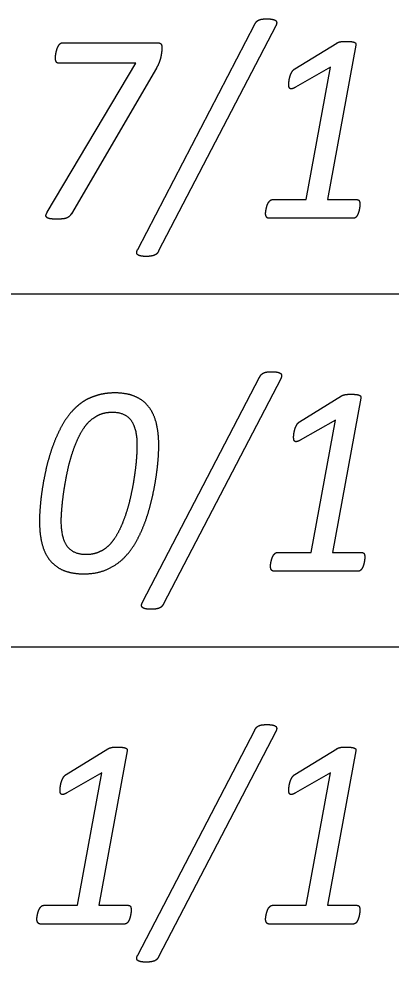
# Model space of a CAD drawing. Extents: x -14196 to 143, y -6096 to 28.
# Drawn here: x 82.417 to 82.681, y -8.302 to -7.634 of the extents above; entities that cross this region are included whole.
import ezdxf

# ---------------------------------------------------------------- set-up
doc = ezdxf.new("R2010")
doc.units = 0
doc.layers.add('RS_Raster1', color=7, linetype='Continuous')
doc.layers.add('SH_Text', color=7, linetype='Continuous')

msp = doc.modelspace()

# ---------------------------------------------------------------- linework, layer by layer
at = {"layer": 'RS_Raster1'}
for p, q in [((81.09453, -7.82886), (94.54453, -7.82886)), ((81.09453, -8.07886), (94.54453, -8.07886))]:
    msp.add_line(p, q, dxfattribs=at)
at = {"layer": 'SH_Text'}
for p, q in [((82.50135, -7.7973), (82.58428, -7.63783)), ((82.59918, -7.63898), (82.51614, -7.79845)), ((82.44816, -7.65089), (82.51489, -7.65089)), ((82.6126, -7.66942), (82.64234, -7.6511)), ((82.51852, -7.65445), (82.51852, -7.65445)), ((82.51453, -7.6689), (82.45428, -7.77204)), ((82.65879, -7.7655), (82.65879, -7.7655)), ((82.65419, -7.7753), (82.59432, -7.7753)), ((82.50481, -8.0473), (82.58773, -7.88783)), ((82.60264, -7.88898), (82.5196, -8.04845)), ((82.61605, -7.91942), (82.6458, -7.9011)), ((82.50081, -7.93654), (82.50081, -7.93654)), ((82.51625, -7.93635), (82.51625, -7.93635)), ((82.66224, -8.0155), (82.66224, -8.0155)), ((82.65764, -8.0253), (82.59777, -8.0253)), ((82.50135, -8.2973), (82.58428, -8.13783)), ((82.59918, -8.13898), (82.51614, -8.29845)), ((82.45052, -8.16942), (82.48026, -8.1511)), ((82.6126, -8.16942), (82.64234, -8.1511)), ((82.49671, -8.2655), (82.49671, -8.2655)), ((82.65879, -8.2655), (82.65879, -8.2655)), ((82.49211, -8.2753), (82.43224, -8.2753)), ((82.65419, -8.2753), (82.59432, -8.2753))]:
    msp.add_line(p, q, dxfattribs=at)
for points in [[(82.65589, -7.65264), (82.6359, -7.76204), (82.65658, -7.76204)], [(82.43721, -7.77099), (82.49995, -7.66544), (82.44543, -7.66544)], [(82.59681, -7.76204), (82.62068, -7.76204), (82.63792, -7.66826), (82.6131, -7.68246)], [(82.65935, -7.90264), (82.63935, -8.01204), (82.66003, -8.01204)], [(82.60026, -8.01204), (82.62414, -8.01204), (82.64138, -7.91826), (82.61655, -7.93246)], [(82.49381, -8.15264), (82.47382, -8.26204), (82.4945, -8.26204)], [(82.65589, -8.15264), (82.6359, -8.26204), (82.65658, -8.26204)], [(82.43473, -8.26204), (82.4586, -8.26204), (82.47584, -8.16826), (82.45102, -8.18246)], [(82.59681, -8.26204), (82.62068, -8.26204), (82.63792, -8.16826), (82.6131, -8.18246)]]:
    msp.add_lwpolyline(points, dxfattribs=at)
for points in [[(82.58428, -7.63783), (82.5849, -7.63658), (82.58565, -7.63586)], [(82.58565, -7.63586), (82.5864, -7.63514), (82.58741, -7.63471)], [(82.58741, -7.63471), (82.58843, -7.63427), (82.58984, -7.63413)], [(82.58984, -7.63413), (82.59126, -7.63399), (82.59311, -7.63399)], [(82.59311, -7.63399), (82.59543, -7.63399), (82.59695, -7.63432)], [(82.59695, -7.63432), (82.59847, -7.63466), (82.59913, -7.63524)], [(82.59913, -7.63524), (82.5998, -7.63581), (82.5998, -7.63677)], [(82.5998, -7.63677), (82.5998, -7.63774), (82.59918, -7.63898)], [(82.44511, -7.65315), (82.44569, -7.65214), (82.44644, -7.65151)], [(82.44644, -7.65151), (82.44719, -7.65089), (82.44816, -7.65089)], [(82.51489, -7.65089), (82.51728, -7.65089), (82.5179, -7.6519)], [(82.5179, -7.6519), (82.51852, -7.65291), (82.51852, -7.65445)], [(82.64234, -7.6511), (82.64279, -7.65081), (82.64337, -7.65062)], [(82.64337, -7.65062), (82.64394, -7.65043), (82.64474, -7.65024)], [(82.64474, -7.65024), (82.64554, -7.65004), (82.64665, -7.65)], [(82.64665, -7.65), (82.64776, -7.64995), (82.64927, -7.64995)], [(82.64927, -7.64995), (82.65147, -7.64995), (82.65284, -7.65014)], [(82.65284, -7.65014), (82.65421, -7.65033), (82.65496, -7.65067)], [(82.65496, -7.65067), (82.65571, -7.65101), (82.65584, -7.65154)], [(82.65584, -7.65154), (82.65598, -7.65207), (82.65589, -7.65264)], [(82.44313, -7.66019), (82.44322, -7.65908), (82.44348, -7.65788)], [(82.44348, -7.65788), (82.44375, -7.65667), (82.44414, -7.65542)], [(82.44414, -7.65542), (82.44454, -7.65417), (82.44511, -7.65315)], [(82.51829, -7.65729), (82.51807, -7.65898), (82.51768, -7.66091)], [(82.51852, -7.65445), (82.51852, -7.65561), (82.51829, -7.65729)], [(82.44304, -7.66188), (82.44304, -7.6613), (82.44313, -7.66019)], [(82.44362, -7.66448), (82.44304, -7.66351), (82.44304, -7.66188)], [(82.44543, -7.66544), (82.44419, -7.66544), (82.44362, -7.66448)], [(82.51648, -7.66491), (82.51568, -7.66698), (82.51453, -7.6689)], [(82.51768, -7.66091), (82.51728, -7.66283), (82.51648, -7.66491)], [(82.60929, -7.67465), (82.60977, -7.67306), (82.61057, -7.67162)], [(82.61057, -7.67162), (82.61136, -7.67018), (82.6126, -7.66942)], [(82.60836, -7.68045), (82.60836, -7.67939), (82.60858, -7.67781)], [(82.60858, -7.67781), (82.6088, -7.67623), (82.60929, -7.67465)], [(82.60858, -7.68237), (82.60836, -7.6816), (82.60836, -7.68045)], [(82.60937, -7.68342), (82.6088, -7.68313), (82.60858, -7.68237)], [(82.61082, -7.68347), (82.60994, -7.68371), (82.60937, -7.68342)], [(82.6131, -7.68246), (82.6117, -7.68323), (82.61082, -7.68347)], [(82.59305, -7.76617), (82.59345, -7.76502), (82.59398, -7.76415)], [(82.59398, -7.76415), (82.59451, -7.76329), (82.59522, -7.76266)], [(82.59522, -7.76266), (82.59592, -7.76204), (82.59681, -7.76204)], [(82.65658, -7.76204), (82.65781, -7.76204), (82.6583, -7.76295)], [(82.6583, -7.76295), (82.65879, -7.76387), (82.65879, -7.7655)], [(82.65879, -7.7655), (82.65879, -7.76608), (82.65865, -7.76708)], [(82.43632, -7.7731), (82.4365, -7.77224), (82.43721, -7.77099)], [(82.45428, -7.77204), (82.45357, -7.77329), (82.45273, -7.77401)], [(82.59195, -7.77175), (82.59195, -7.77127), (82.59208, -7.77035)], [(82.59261, -7.77434), (82.59195, -7.77338), (82.59195, -7.77175)], [(82.59208, -7.77035), (82.59221, -7.76944), (82.59243, -7.76838)], [(82.59243, -7.76838), (82.59265, -7.76732), (82.59305, -7.76617)], [(82.65773, -7.77136), (82.65737, -7.77242), (82.65684, -7.77333)], [(82.6583, -7.7692), (82.65808, -7.7703), (82.65773, -7.77136)], [(82.65865, -7.76708), (82.65852, -7.76809), (82.6583, -7.7692)], [(82.43685, -7.77464), (82.43615, -7.77397), (82.43632, -7.7731)], [(82.43924, -7.7756), (82.43756, -7.77531), (82.43685, -7.77464)], [(82.44391, -7.77589), (82.44091, -7.77589), (82.43924, -7.7756)], [(82.44786, -7.77574), (82.44622, -7.77589), (82.44391, -7.77589)], [(82.45069, -7.77517), (82.4495, -7.7756), (82.44786, -7.77574)], [(82.45273, -7.77401), (82.45189, -7.77473), (82.45069, -7.77517)], [(82.59432, -7.7753), (82.59326, -7.7753), (82.59261, -7.77434)], [(82.65565, -7.77477), (82.65498, -7.7753), (82.65419, -7.7753)], [(82.65684, -7.77333), (82.65631, -7.77425), (82.65565, -7.77477)], [(82.5006, -7.79946), (82.50064, -7.79855), (82.50135, -7.7973)], [(82.51614, -7.79845), (82.51552, -7.7997), (82.51477, -7.80042)], [(82.50122, -7.801), (82.50055, -7.80037), (82.5006, -7.79946)], [(82.50339, -7.80196), (82.50188, -7.80162), (82.50122, -7.801)], [(82.50731, -7.8023), (82.5049, -7.8023), (82.50339, -7.80196)], [(82.51053, -7.8021), (82.50916, -7.8023), (82.50731, -7.8023)], [(82.51296, -7.80153), (82.5119, -7.80191), (82.51053, -7.8021)], [(82.51477, -7.80042), (82.51402, -7.80114), (82.51296, -7.80153)], [(82.58773, -7.88783), (82.58835, -7.88658), (82.5891, -7.88586)], [(82.5891, -7.88586), (82.58985, -7.88514), (82.59087, -7.88471)], [(82.59087, -7.88471), (82.59189, -7.88427), (82.5933, -7.88413)], [(82.5933, -7.88413), (82.59471, -7.88399), (82.59657, -7.88399)], [(82.59657, -7.88399), (82.59889, -7.88399), (82.60041, -7.88432)], [(82.60041, -7.88432), (82.60192, -7.88466), (82.60259, -7.88524)], [(82.60259, -7.88524), (82.60326, -7.88581), (82.60326, -7.88677)], [(82.60326, -7.88677), (82.60326, -7.88774), (82.60264, -7.88898)], [(82.48507, -7.89901), (82.48029, -7.89901), (82.47604, -7.89988)], [(82.49938, -7.90151), (82.49346, -7.89901), (82.48507, -7.89901)], [(82.46803, -7.90233), (82.46427, -7.90392), (82.46104, -7.90632)], [(82.47604, -7.89988), (82.47179, -7.90074), (82.46803, -7.90233)], [(82.50905, -7.90878), (82.5053, -7.90401), (82.49938, -7.90151)], [(82.6458, -7.9011), (82.64624, -7.90081), (82.64682, -7.90062)], [(82.64682, -7.90062), (82.6474, -7.90043), (82.6482, -7.90024)], [(82.6482, -7.90024), (82.649, -7.90004), (82.65011, -7.9)], [(82.65011, -7.9), (82.65121, -7.89995), (82.65272, -7.89995)], [(82.65272, -7.89995), (82.65493, -7.89995), (82.6563, -7.90014)], [(82.6563, -7.90014), (82.65767, -7.90033), (82.65842, -7.90067)], [(82.65842, -7.90067), (82.65917, -7.90101), (82.6593, -7.90154)], [(82.6593, -7.90154), (82.65943, -7.90207), (82.65935, -7.90264)], [(82.45507, -7.91171), (82.45055, -7.91662), (82.4471, -7.92311)], [(82.46104, -7.90632), (82.45781, -7.90873), (82.45507, -7.91171)], [(82.47376, -7.9146), (82.47797, -7.91263), (82.4832, -7.91263)], [(82.4832, -7.91263), (82.4924, -7.91263), (82.49661, -7.91848)], [(82.51453, -7.92052), (82.51281, -7.91354), (82.50905, -7.90878)], [(82.46601, -7.92032), (82.46955, -7.91657), (82.47376, -7.9146)], [(82.49661, -7.91848), (82.50081, -7.92434), (82.50081, -7.93654)], [(82.61402, -7.92162), (82.61482, -7.92018), (82.61605, -7.91942)], [(82.4471, -7.92311), (82.44365, -7.92961), (82.44104, -7.93687)], [(82.45972, -7.92984), (82.46247, -7.92416), (82.46601, -7.92032)], [(82.51625, -7.93635), (82.51625, -7.92749), (82.51453, -7.92052)], [(82.61204, -7.92781), (82.61226, -7.92623), (82.61274, -7.92465)], [(82.61274, -7.92465), (82.61323, -7.92306), (82.61402, -7.92162)], [(82.45485, -7.9421), (82.45698, -7.93551), (82.45972, -7.92984)], [(82.61181, -7.93045), (82.61181, -7.92939), (82.61204, -7.92781)], [(82.61203, -7.93237), (82.61181, -7.9316), (82.61181, -7.93045)], [(82.61282, -7.93342), (82.61225, -7.93313), (82.61203, -7.93237)], [(82.61655, -7.93246), (82.61515, -7.93323), (82.61427, -7.93347)], [(82.44104, -7.93687), (82.43843, -7.94414), (82.43666, -7.95169)], [(82.50081, -7.93654), (82.50081, -7.9399), (82.50041, -7.94529)], [(82.51577, -7.94669), (82.51625, -7.94058), (82.51625, -7.93635)], [(82.61427, -7.93347), (82.61339, -7.93371), (82.61282, -7.93342)], [(82.45131, -7.95566), (82.45272, -7.94869), (82.45485, -7.9421)], [(82.50041, -7.94529), (82.50001, -7.95067), (82.49908, -7.95712)], [(82.43666, -7.95169), (82.43489, -7.95925), (82.43378, -7.96632)], [(82.51417, -7.95987), (82.51528, -7.9528), (82.51577, -7.94669)], [(82.44896, -7.96912), (82.44989, -7.96263), (82.45131, -7.95566)], [(82.49908, -7.95712), (82.49816, -7.96356), (82.4967, -7.97053)], [(82.5113, -7.97455), (82.51307, -7.96694), (82.51417, -7.95987)], [(82.43378, -7.96632), (82.43268, -7.97339), (82.43219, -7.9795)], [(82.44759, -7.98095), (82.44803, -7.97561), (82.44896, -7.96912)], [(82.4967, -7.97053), (82.49524, -7.9775), (82.49311, -7.98409)], [(82.43219, -7.9795), (82.4317, -7.98561), (82.4317, -7.98984)], [(82.50697, -7.98936), (82.50953, -7.98215), (82.5113, -7.97455)], [(82.44714, -7.98965), (82.44714, -7.98629), (82.44759, -7.98095)], [(82.49311, -7.98409), (82.49099, -7.99068), (82.4882, -7.9964)], [(82.4317, -7.98984), (82.4317, -7.99879), (82.43347, -8.00577)], [(82.4514, -8.00771), (82.44714, -8.00185), (82.44714, -7.98965)], [(82.50091, -8.00312), (82.5044, -7.99658), (82.50697, -7.98936)], [(82.4882, -7.9964), (82.48542, -8.00212), (82.48197, -8.00587)], [(82.43347, -8.00577), (82.43524, -8.01275), (82.43905, -8.01751)], [(82.48197, -8.00587), (82.47852, -8.00962), (82.47431, -8.01159)], [(82.49291, -8.01448), (82.49742, -8.00967), (82.50091, -8.00312)], [(82.4648, -8.01356), (82.45566, -8.01356), (82.4514, -8.00771)], [(82.47431, -8.01159), (82.47011, -8.01356), (82.4648, -8.01356)], [(82.59744, -8.01415), (82.59797, -8.01329), (82.59867, -8.01266)], [(82.59867, -8.01266), (82.59938, -8.01204), (82.60026, -8.01204)], [(82.66003, -8.01204), (82.66127, -8.01204), (82.66176, -8.01295)], [(82.66176, -8.01295), (82.66224, -8.01387), (82.66224, -8.0155)], [(82.43905, -8.01751), (82.44285, -8.02227), (82.44878, -8.02473)], [(82.48031, -8.02372), (82.48769, -8.02025), (82.49291, -8.01448)], [(82.59553, -8.02035), (82.59567, -8.01944), (82.59589, -8.01838)], [(82.59589, -8.01838), (82.59611, -8.01732), (82.59651, -8.01617)], [(82.59651, -8.01617), (82.5969, -8.01502), (82.59744, -8.01415)], [(82.66176, -8.0192), (82.66154, -8.0203), (82.66118, -8.02136)], [(82.66211, -8.01708), (82.66198, -8.01809), (82.66176, -8.0192)], [(82.66224, -8.0155), (82.66224, -8.01608), (82.66211, -8.01708)], [(82.44878, -8.02473), (82.45471, -8.02718), (82.46302, -8.02718)], [(82.46302, -8.02718), (82.47293, -8.02718), (82.48031, -8.02372)], [(82.5954, -8.02175), (82.5954, -8.02127), (82.59553, -8.02035)], [(82.59606, -8.02434), (82.5954, -8.02338), (82.5954, -8.02175)], [(82.59777, -8.0253), (82.59672, -8.0253), (82.59606, -8.02434)], [(82.6591, -8.02477), (82.65844, -8.0253), (82.65764, -8.0253)], [(82.6603, -8.02333), (82.65977, -8.02425), (82.6591, -8.02477)], [(82.66118, -8.02136), (82.66083, -8.02242), (82.6603, -8.02333)], [(82.50405, -8.04946), (82.5041, -8.04855), (82.50481, -8.0473)], [(82.50467, -8.051), (82.50401, -8.05037), (82.50405, -8.04946)], [(82.50685, -8.05196), (82.50534, -8.05162), (82.50467, -8.051)], [(82.51076, -8.0523), (82.50836, -8.0523), (82.50685, -8.05196)], [(82.51399, -8.0521), (82.51262, -8.0523), (82.51076, -8.0523)], [(82.51642, -8.05153), (82.51536, -8.05191), (82.51399, -8.0521)], [(82.51823, -8.05042), (82.51748, -8.05114), (82.51642, -8.05153)], [(82.5196, -8.04845), (82.51898, -8.0497), (82.51823, -8.05042)], [(82.58428, -8.13783), (82.5849, -8.13658), (82.58565, -8.13586)], [(82.58565, -8.13586), (82.5864, -8.13514), (82.58741, -8.13471)], [(82.58741, -8.13471), (82.58843, -8.13427), (82.58984, -8.13413)], [(82.58984, -8.13413), (82.59126, -8.13399), (82.59311, -8.13399)], [(82.59311, -8.13399), (82.59543, -8.13399), (82.59695, -8.13432)], [(82.59695, -8.13432), (82.59847, -8.13466), (82.59913, -8.13524)], [(82.59913, -8.13524), (82.5998, -8.13581), (82.5998, -8.13677)], [(82.5998, -8.13677), (82.5998, -8.13774), (82.59918, -8.13898)], [(82.48026, -8.1511), (82.48071, -8.15081), (82.48129, -8.15062)], [(82.48129, -8.15062), (82.48186, -8.15043), (82.48266, -8.15024)], [(82.48266, -8.15024), (82.48346, -8.15004), (82.48457, -8.15)], [(82.48457, -8.15), (82.48568, -8.14995), (82.48719, -8.14995)], [(82.48719, -8.14995), (82.48939, -8.14995), (82.49076, -8.15014)], [(82.49076, -8.15014), (82.49213, -8.15033), (82.49288, -8.15067)], [(82.49288, -8.15067), (82.49363, -8.15101), (82.49377, -8.15154)], [(82.49377, -8.15154), (82.4939, -8.15207), (82.49381, -8.15264)], [(82.64234, -8.1511), (82.64279, -8.15081), (82.64337, -8.15062)], [(82.64337, -8.15062), (82.64394, -8.15043), (82.64474, -8.15024)], [(82.64474, -8.15024), (82.64554, -8.15004), (82.64665, -8.15)], [(82.64665, -8.15), (82.64776, -8.14995), (82.64927, -8.14995)], [(82.64927, -8.14995), (82.65147, -8.14995), (82.65284, -8.15014)], [(82.65284, -8.15014), (82.65421, -8.15033), (82.65496, -8.15067)], [(82.65496, -8.15067), (82.65571, -8.15101), (82.65584, -8.15154)], [(82.65584, -8.15154), (82.65598, -8.15207), (82.65589, -8.15264)], [(82.44721, -8.17465), (82.44769, -8.17306), (82.44849, -8.17162)], [(82.44849, -8.17162), (82.44928, -8.17018), (82.45052, -8.16942)], [(82.60929, -8.17465), (82.60977, -8.17306), (82.61057, -8.17162)], [(82.61057, -8.17162), (82.61136, -8.17018), (82.6126, -8.16942)], [(82.44628, -8.18045), (82.44628, -8.17939), (82.4465, -8.17781)], [(82.4465, -8.17781), (82.44672, -8.17623), (82.44721, -8.17465)], [(82.60836, -8.18045), (82.60836, -8.17939), (82.60858, -8.17781)], [(82.60858, -8.17781), (82.6088, -8.17623), (82.60929, -8.17465)], [(82.4465, -8.18237), (82.44628, -8.1816), (82.44628, -8.18045)], [(82.44729, -8.18342), (82.44672, -8.18313), (82.4465, -8.18237)], [(82.44874, -8.18347), (82.44786, -8.18371), (82.44729, -8.18342)], [(82.45102, -8.18246), (82.44962, -8.18323), (82.44874, -8.18347)], [(82.60858, -8.18237), (82.60836, -8.1816), (82.60836, -8.18045)], [(82.60937, -8.18342), (82.6088, -8.18313), (82.60858, -8.18237)], [(82.61082, -8.18347), (82.60994, -8.18371), (82.60937, -8.18342)], [(82.6131, -8.18246), (82.6117, -8.18323), (82.61082, -8.18347)], [(82.43035, -8.26838), (82.43057, -8.26732), (82.43097, -8.26617)], [(82.43097, -8.26617), (82.43137, -8.26502), (82.4319, -8.26415)], [(82.4319, -8.26415), (82.43243, -8.26329), (82.43314, -8.26266)], [(82.43314, -8.26266), (82.43384, -8.26204), (82.43473, -8.26204)], [(82.4945, -8.26204), (82.49573, -8.26204), (82.49622, -8.26295)], [(82.49622, -8.26295), (82.49671, -8.26387), (82.49671, -8.2655)], [(82.49671, -8.2655), (82.49671, -8.26608), (82.49657, -8.26708)], [(82.59243, -8.26838), (82.59265, -8.26732), (82.59305, -8.26617)], [(82.59305, -8.26617), (82.59345, -8.26502), (82.59398, -8.26415)], [(82.59398, -8.26415), (82.59451, -8.26329), (82.59522, -8.26266)], [(82.59522, -8.26266), (82.59592, -8.26204), (82.59681, -8.26204)], [(82.65658, -8.26204), (82.65781, -8.26204), (82.6583, -8.26295)], [(82.6583, -8.26295), (82.65879, -8.26387), (82.65879, -8.2655)], [(82.65879, -8.2655), (82.65879, -8.26608), (82.65865, -8.26708)], [(82.42987, -8.27175), (82.42987, -8.27127), (82.43, -8.27035)], [(82.43053, -8.27434), (82.42987, -8.27338), (82.42987, -8.27175)], [(82.43, -8.27035), (82.43013, -8.26944), (82.43035, -8.26838)], [(82.49476, -8.27333), (82.49423, -8.27425), (82.49357, -8.27477)], [(82.49565, -8.27136), (82.49529, -8.27242), (82.49476, -8.27333)], [(82.49622, -8.2692), (82.496, -8.2703), (82.49565, -8.27136)], [(82.49657, -8.26708), (82.49644, -8.26809), (82.49622, -8.2692)], [(82.59195, -8.27175), (82.59195, -8.27127), (82.59208, -8.27035)], [(82.59261, -8.27434), (82.59195, -8.27338), (82.59195, -8.27175)], [(82.59208, -8.27035), (82.59221, -8.26944), (82.59243, -8.26838)], [(82.65684, -8.27333), (82.65631, -8.27425), (82.65565, -8.27477)], [(82.65773, -8.27136), (82.65737, -8.27242), (82.65684, -8.27333)], [(82.6583, -8.2692), (82.65808, -8.2703), (82.65773, -8.27136)], [(82.65865, -8.26708), (82.65852, -8.26809), (82.6583, -8.2692)], [(82.43224, -8.2753), (82.43118, -8.2753), (82.43053, -8.27434)], [(82.49357, -8.27477), (82.4929, -8.2753), (82.49211, -8.2753)], [(82.59432, -8.2753), (82.59326, -8.2753), (82.59261, -8.27434)], [(82.65565, -8.27477), (82.65498, -8.2753), (82.65419, -8.2753)], [(82.5006, -8.29946), (82.50064, -8.29855), (82.50135, -8.2973)], [(82.50122, -8.301), (82.50055, -8.30037), (82.5006, -8.29946)], [(82.51614, -8.29845), (82.51552, -8.2997), (82.51477, -8.30042)], [(82.50339, -8.30196), (82.50188, -8.30162), (82.50122, -8.301)], [(82.50731, -8.3023), (82.5049, -8.3023), (82.50339, -8.30196)], [(82.51053, -8.3021), (82.50916, -8.3023), (82.50731, -8.3023)], [(82.51296, -8.30153), (82.5119, -8.30191), (82.51053, -8.3021)], [(82.51477, -8.30042), (82.51402, -8.30114), (82.51296, -8.30153)]]:
    msp.add_open_spline(points, degree=2, dxfattribs=at)

doc.saveas('drawing.dxf')
